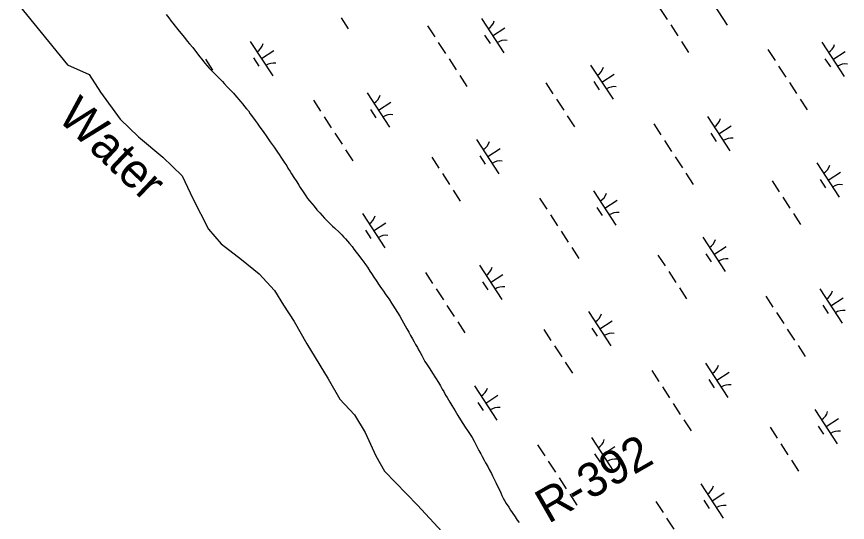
# Model space of a CAD drawing. Extents: x 3953924 to 3974542, y 193747 to 216192.
# Drawn here: x 3963404 to 3964418, y 205562 to 206179 of the extents above; entities that cross this region are included whole.
import ezdxf

# ---------------------------------------------------------------- set-up
doc = ezdxf.new("R2010")
doc.units = 0
for name, color, linetype in [('V-RIVR-EDGE', 7, 'Continuous'), ('V-RIVR-IDEN', 7, 'Continuous'), ('V-RIVR-RANG-IDEN', 7, 'Continuous'), ('V-WETL-SWMP', 7, 'Continuous')]:
    doc.layers.add(name, color=color, linetype=linetype)

msp = doc.modelspace()

# ---------------------------------------------------------------- linework, layer by layer
at = {"layer": 'V-RIVR-EDGE'}
for points in [[(3962880.7, 206912.3), (3962902.1, 206874.3), (3962929.4, 206829.2), (3962978.1, 206762.8), (3963007.8, 206733.1), (3963062.4, 206666.6), (3963119.4, 206622.7), (3963134.8, 206570.4), (3963155, 206539.6), (3963190.6, 206493.3), (3963228.6, 206438.6), (3963280.8, 206361.5), (3963348.5, 206289.1), (3963390.1, 206245.1), (3963392.4, 206210.7), (3963466, 206120.5), (3963492.2, 206108.6), (3963506.4, 206087.2), (3963530.1, 206054), (3963552.7, 206032.6), (3963582.4, 206007.7), (3963606.1, 205985.1), (3963619, 205957.3)], [(3963618.9, 205957.5), (3963638.2, 205919.8), (3963653.6, 205902), (3963678.5, 205883), (3963699.9, 205865.2), (3963718.9, 205845), (3963729.6, 205827.2), (3963742.7, 205807), (3963758.1, 205779.7), (3963784.2, 205737), (3963798.5, 205712.1), (3963816.3, 205693.1), (3963829.3, 205671.7), (3963842.4, 205643.2), (3963853.1, 205624.2), (3963893.4, 205582.7), (3963923.1, 205550.6)]]:
    msp.add_lwpolyline(points, dxfattribs=at)
at = {"layer": 'V-WETL-SWMP'}
for p, q in [((3964244.3, 206211), (3964271.6, 206169.1)), ((3964189.6, 206189.4), (3964198.3, 206175.9)), ((3963586.5, 206181.9), (3963589.6, 206177.8)), ((3963800, 206178), (3963808.8, 206164.5)), ((3963589.6, 206177.8), (3963592.6, 206173.8)), ((3963592.6, 206173.8), (3963594.5, 206171.4)), ((3963594.5, 206171.4), (3963597.5, 206167.6)), ((3963905.7, 206168), (3963914.4, 206154.6)), ((3963971.5, 206176.9), (3963998.8, 206135)), ((3964202.7, 206169.2), (3964211.4, 206155.8)), ((3963597.5, 206167.6), (3963600.6, 206163.6)), ((3963600.6, 206163.6), (3963604.3, 206159.3)), ((3963604.3, 206159.3), (3963608.7, 206154)), ((3963985.1, 206155.9), (3964000.2, 206165.8)), ((3963608.7, 206154), (3963612.2, 206149.5)), ((3963612.2, 206149.5), (3963614.9, 206146.2)), ((3963689.2, 206149.1), (3963716.5, 206107.2)), ((3963918.8, 206147.9), (3963927.5, 206134.4)), ((3963975.4, 206156.8), (3963982, 206146.7)), ((3964215.8, 206149.1), (3964224.5, 206135.7)), ((3964387.2, 206148.1), (3964414.5, 206106.2)), ((3963614.9, 206146.2), (3963618.8, 206141.5)), ((3963618.8, 206141.5), (3963622.1, 206137.3)), ((3963622.1, 206137.3), (3963624.9, 206133.6)), ((3963702.8, 206128.2), (3963717.9, 206138)), ((3964321.4, 206139.1), (3964330.1, 206125.7)), ((3963624.9, 206133.6), (3963627.3, 206130.5)), ((3963627.3, 206130.5), (3963629.9, 206127.3)), ((3963629.9, 206127.3), (3963632.2, 206124.6)), ((3963634.5, 206127.4), (3963643.2, 206114)), ((3963693.1, 206129), (3963699.7, 206118.9)), ((3963931.9, 206127.7), (3963940.6, 206114.3)), ((3964391.1, 206127.9), (3964397.7, 206117.9)), ((3964400.9, 206127.1), (3964415.9, 206136.9)), ((3963632.2, 206124.6), (3963634.1, 206122.2)), ((3963634.1, 206122.2), (3963636.2, 206119.7)), ((3963636.2, 206119.7), (3963638.9, 206116.6)), ((3964104.9, 206120.3), (3964132.2, 206078.4)), ((3964334.5, 206119), (3964343.2, 206105.6)), ((3963638.9, 206116.6), (3963644.9, 206110.5)), ((3963644.9, 206110.5), (3963648.5, 206106.8)), ((3963945, 206107.6), (3963953.7, 206094.2)), ((3964118.6, 206099.3), (3964133.7, 206109.2)), ((3963648.5, 206106.8), (3963651.9, 206103.5)), ((3963651.9, 206103.5), (3963655.1, 206100)), ((3963655.1, 206100), (3963657.4, 206097.6)), ((3963657.4, 206097.6), (3963661.5, 206093.4)), ((3964050.2, 206098.6), (3964058.9, 206085.2)), ((3964108.8, 206100.2), (3964115.4, 206090.1)), ((3964347.6, 206098.9), (3964356.3, 206085.5)), ((3963661.5, 206093.4), (3963664.7, 206089.8)), ((3963664.7, 206089.8), (3963668.7, 206085.8)), ((3963668.7, 206085.8), (3963672.4, 206081.3)), ((3963672.4, 206081.3), (3963675, 206078.2)), ((3963675, 206078.2), (3963677.4, 206075.7)), ((3963766.3, 206077.2), (3963775, 206063.8)), ((3963832.1, 206086.2), (3963859.4, 206044.3)), ((3964063.3, 206078.5), (3964072, 206065.1)), ((3964360.7, 206078.8), (3964369.4, 206065.4)), ((3963677.4, 206075.7), (3963679.9, 206072.6)), ((3963679.9, 206072.6), (3963682.1, 206069.8)), ((3963682.1, 206069.8), (3963684.5, 206067)), ((3963684.5, 206067), (3963686.8, 206064.2)), ((3963845.7, 206065.2), (3963860.8, 206075)), ((3963686.8, 206064.2), (3963689, 206060.5)), ((3963689, 206060.5), (3963691.9, 206057.1)), ((3963691.9, 206057.1), (3963695.3, 206052.6)), ((3963779.4, 206057.1), (3963788.1, 206043.7)), ((3963836, 206066), (3963842.5, 206056)), ((3964076.4, 206058.4), (3964085.1, 206045)), ((3964247.8, 206057.3), (3964275.1, 206015.4)), ((3963695.3, 206052.6), (3963697.5, 206049.4)), ((3963697.5, 206049.4), (3963700.9, 206044.6)), ((3964182, 206048.4), (3964190.7, 206035)), ((3964261.5, 206036.4), (3964276.5, 206046.2)), ((3963700.9, 206044.6), (3963703.7, 206040.7)), ((3963703.7, 206040.7), (3963705.6, 206038)), ((3963705.6, 206038), (3963708.5, 206033.9)), ((3963792.5, 206037), (3963801.2, 206023.6)), ((3964251.7, 206037.2), (3964258.3, 206027.1)), ((3963708.5, 206033.9), (3963713.5, 206026.3)), ((3963713.5, 206026.3), (3963718.2, 206019.8)), ((3963965.5, 206029.5), (3963992.8, 205987.6)), ((3964195.1, 206028.3), (3964203.8, 206014.9)), ((3963718.2, 206019.8), (3963722.2, 206013.9)), ((3963805.6, 206016.9), (3963814.3, 206003.5)), ((3963979.2, 206008.6), (3963994.2, 206018.4)), ((3963722.2, 206013.9), (3963724.5, 206010.9)), ((3963724.5, 206010.9), (3963726.5, 206007.8)), ((3963726.5, 206007.8), (3963728.1, 206005.3)), ((3963910.8, 206007.9), (3963919.5, 205994.5)), ((3963969.4, 206009.4), (3963976, 205999.4)), ((3964208.2, 206008.2), (3964216.9, 205994.8)), ((3963728.1, 206005.3), (3963731.3, 206000.5)), ((3963731.3, 206000.5), (3963733.6, 205997)), ((3963733.6, 205997), (3963735.1, 205994.3)), ((3964381.2, 206000.7), (3964408.5, 205958.8)), ((3963735.1, 205994.3), (3963737.8, 205990.4)), ((3963737.8, 205990.4), (3963739.6, 205987.3)), ((3963739.6, 205987.3), (3963742.4, 205983)), ((3963923.9, 205987.7), (3963932.6, 205974.3)), ((3964221.3, 205988.1), (3964230, 205974.6)), ((3964394.9, 205979.8), (3964410, 205989.6)), ((3963742.4, 205983), (3963745.9, 205977.5)), ((3963745.9, 205977.5), (3963748.4, 205973.4)), ((3964326.5, 205979), (3964335.2, 205965.6)), ((3964385.1, 205980.6), (3964391.7, 205970.5)), ((3963748.4, 205973.4), (3963750, 205970.9)), ((3963750, 205970.9), (3963753.7, 205965.4)), ((3963753.7, 205965.4), (3963757, 205960.7)), ((3963937, 205967.6), (3963945.7, 205954.2)), ((3964108.4, 205966.6), (3964135.7, 205924.7)), ((3963757, 205960.7), (3963759.1, 205957.5)), ((3963759.1, 205957.5), (3963761.5, 205954.6)), ((3964042.6, 205957.6), (3964051.3, 205944.2)), ((3964122.1, 205945.6), (3964137.1, 205955.4)), ((3964339.6, 205958.9), (3964348.3, 205945.5)), ((3963761.5, 205954.6), (3963764.4, 205951.1)), ((3963764.4, 205951.1), (3963767.1, 205948)), ((3963767.1, 205948), (3963770.6, 205943.6)), ((3964112.3, 205946.4), (3964118.9, 205936.4)), ((3963770.6, 205943.6), (3963774, 205939.9)), ((3963774, 205939.9), (3963776.8, 205936.7)), ((3963776.8, 205936.7), (3963779.7, 205933.4)), ((3963826.1, 205938.8), (3963853.4, 205896.9)), ((3964055.7, 205937.5), (3964064.4, 205924.1)), ((3964352.7, 205938.8), (3964361.4, 205925.4)), ((3963779.7, 205933.4), (3963786.9, 205926.2)), ((3963786.9, 205926.2), (3963789.7, 205923.5)), ((3963839.8, 205917.8), (3963854.8, 205927.7)), ((3963789.7, 205923.5), (3963791.9, 205921.3)), ((3963791.9, 205921.3), (3963798.2, 205915.6)), ((3963798.2, 205915.6), (3963800.8, 205913)), ((3963830, 205918.7), (3963836.6, 205908.6)), ((3964068.8, 205917.4), (3964077.5, 205904)), ((3963800.8, 205913), (3963803, 205910.5)), ((3963803, 205910.5), (3963805.3, 205908)), ((3963805.3, 205908), (3963807.7, 205905.2)), ((3963807.7, 205905.2), (3963810.2, 205902.4)), ((3964241.8, 205910), (3964269.1, 205868.1)), ((3963810.2, 205902.4), (3963813.5, 205898.5)), ((3963813.5, 205898.5), (3963815.8, 205895.4)), ((3963815.8, 205895.4), (3963818.6, 205891.7)), ((3964081.9, 205897.3), (3964090.6, 205883.9)), ((3964255.5, 205889), (3964270.6, 205898.8)), ((3963818.6, 205891.7), (3963821.7, 205887.7)), ((3963821.7, 205887.7), (3963825, 205883.3)), ((3964187.1, 205888.3), (3964195.8, 205874.9)), ((3964245.7, 205889.8), (3964252.3, 205879.8)), ((3963825, 205883.3), (3963827, 205880.6)), ((3963827, 205880.6), (3963830, 205876.6)), ((3963830, 205876.6), (3963832.3, 205873.3)), ((3963969, 205875.8), (3963996.3, 205833.9)), ((3963832.3, 205873.3), (3963835.3, 205868.7)), ((3963835.3, 205868.7), (3963837.2, 205865.9)), ((3963837.2, 205865.9), (3963840.2, 205861.4)), ((3963903.2, 205866.9), (3963911.9, 205853.5)), ((3963982.6, 205854.9), (3963997.7, 205864.7)), ((3964200.2, 205868.2), (3964208.9, 205854.8)), ((3963840.2, 205861.4), (3963842.9, 205857)), ((3963842.9, 205857), (3963845.6, 205852.9)), ((3963972.9, 205855.7), (3963979.5, 205845.6)), ((3963845.6, 205852.9), (3963847.4, 205850.1)), ((3963847.4, 205850.1), (3963849.4, 205847.3)), ((3963849.4, 205847.3), (3963851.7, 205844.1)), ((3963851.7, 205844.1), (3963854.1, 205840.9)), ((3963916.3, 205846.8), (3963925, 205833.4)), ((3964213.3, 205848.1), (3964222, 205834.7)), ((3964384.7, 205847), (3964412, 205805.1)), ((3963854.1, 205840.9), (3963856, 205838.1)), ((3963856, 205838.1), (3963858.7, 205834.2)), ((3963858.7, 205834.2), (3963861.8, 205829.7)), ((3964318.9, 205838.1), (3964327.6, 205824.7)), ((3964398.4, 205826.1), (3964413.4, 205835.9)), ((3963861.8, 205829.7), (3963863.4, 205827)), ((3963863.4, 205827), (3963866.2, 205822.6)), ((3963929.4, 205826.7), (3963938.1, 205813.3)), ((3964388.6, 205826.9), (3964395.2, 205816.8)), ((3963866.2, 205822.6), (3963868.9, 205817.9)), ((3963868.9, 205817.9), (3963871.7, 205813.7)), ((3963871.7, 205813.7), (3963874.1, 205809.3)), ((3964102.4, 205819.2), (3964129.7, 205777.3)), ((3964332, 205818), (3964340.7, 205804.6)), ((3963874.1, 205809.3), (3963876.2, 205805.5)), ((3963876.2, 205805.5), (3963878.4, 205802)), ((3963942.5, 205806.6), (3963951.2, 205793.2)), ((3964116.1, 205798.3), (3964131.2, 205808.1)), ((3963878.4, 205802), (3963880.5, 205798.1)), ((3963880.5, 205798.1), (3963882.8, 205794.1)), ((3963882.8, 205794.1), (3963885, 205789.9)), ((3964047.7, 205797.5), (3964056.4, 205784.1)), ((3964106.3, 205799.1), (3964112.9, 205789)), ((3964345.1, 205797.8), (3964353.8, 205784.4)), ((3963885, 205789.9), (3963887.2, 205785.8)), ((3963887.2, 205785.8), (3963889.4, 205782.1)), ((3963889.4, 205782.1), (3963891.1, 205779.2)), ((3963891.1, 205779.2), (3963893.2, 205775.5)), ((3963893.2, 205775.5), (3963894.7, 205772.6)), ((3963894.7, 205772.6), (3963896.6, 205769.1)), ((3964060.8, 205777.4), (3964069.5, 205764)), ((3964358.2, 205777.7), (3964366.9, 205764.3)), ((3963896.6, 205769.1), (3963898.6, 205765.4)), ((3963898.6, 205765.4), (3963900.8, 205761.4)), ((3963900.8, 205761.4), (3963902.4, 205758.3)), ((3963902.4, 205758.3), (3963904.2, 205755.5)), ((3963904.2, 205755.5), (3963905.9, 205752.8)), ((3963905.9, 205752.8), (3963908.3, 205749.4)), ((3964073.9, 205757.3), (3964082.6, 205743.9)), ((3964245.3, 205756.3), (3964272.6, 205714.4)), ((3963908.3, 205749.4), (3963911.7, 205744.1)), ((3963911.7, 205744.1), (3963915.4, 205738.3)), ((3964179.5, 205747.3), (3964188.2, 205733.9)), ((3964259, 205735.3), (3964274, 205745.1)), ((3963915.4, 205738.3), (3963919, 205732.5)), ((3963919, 205732.5), (3963921.3, 205728.5)), ((3964249.2, 205736.1), (3964255.8, 205726.1)), ((3963921.3, 205728.5), (3963923.7, 205724.5)), ((3963923.7, 205724.5), (3963925.4, 205721.6)), ((3963925.4, 205721.6), (3963927.8, 205717.3)), ((3963963, 205728.5), (3963990.3, 205686.6)), ((3964192.6, 205727.2), (3964201.3, 205713.8)), ((3963927.8, 205717.3), (3963929.7, 205714.5)), ((3963929.7, 205714.5), (3963933, 205708.8)), ((3963976.7, 205707.5), (3963991.7, 205717.3)), ((3963933, 205708.8), (3963935.5, 205704.7)), ((3963935.5, 205704.7), (3963939.4, 205698.1)), ((3963966.9, 205708.3), (3963973.5, 205698.3)), ((3964205.7, 205707.1), (3964214.4, 205693.7)), ((3963939.4, 205698.1), (3963942.5, 205692.5)), ((3963942.5, 205692.5), (3963945.9, 205687.2)), ((3964378.7, 205699.6), (3964406, 205657.7)), ((3963945.9, 205687.2), (3963951.6, 205678)), ((3964218.8, 205687), (3964227.5, 205673.6)), ((3964392.4, 205678.7), (3964407.5, 205688.5)), ((3963951.6, 205678), (3963954.3, 205674.2)), ((3963954.3, 205674.2), (3963960, 205665.4)), ((3964324, 205678), (3964332.7, 205664.6)), ((3964382.6, 205679.5), (3964389.2, 205669.5)), ((3963960, 205665.4), (3963962.6, 205660.8)), ((3963962.6, 205660.8), (3963964.6, 205657)), ((3964105.9, 205665.5), (3964133.2, 205623.6)), ((3963964.6, 205657), (3963966.8, 205652.7)), ((3963966.8, 205652.7), (3963968.5, 205649.7)), ((3964040.1, 205656.6), (3964048.8, 205643.2)), ((3964119.6, 205644.6), (3964134.6, 205654.4)), ((3964337.1, 205657.9), (3964345.8, 205644.4)), ((3963968.5, 205649.7), (3963970.9, 205645.4)), ((3963970.9, 205645.4), (3963972.5, 205642.4)), ((3963972.5, 205642.4), (3963974.9, 205637.8)), ((3964109.8, 205645.4), (3964116.4, 205635.3)), ((3963974.9, 205637.8), (3963976.6, 205634.7)), ((3963976.6, 205634.7), (3963979.3, 205629.9)), ((3963979.3, 205629.9), (3963980.9, 205626.4)), ((3964053.2, 205636.5), (3964061.9, 205623.1)), ((3964350.2, 205637.7), (3964358.9, 205624.3)), ((3963980.9, 205626.4), (3963983.6, 205621.7)), ((3963983.6, 205621.7), (3963985.1, 205618.8)), ((3963985.1, 205618.8), (3963987.1, 205614.7)), ((3963987.1, 205614.7), (3963989.1, 205610.5)), ((3963989.1, 205610.5), (3963990.3, 205607.6)), ((3964066.3, 205616.4), (3964075, 205602.9)), ((3963990.3, 205607.6), (3963991.8, 205604.8)), ((3963991.8, 205604.8), (3963995.2, 205597.9)), ((3964239.3, 205608.9), (3964266.6, 205567)), ((3963995.2, 205597.9), (3963996.5, 205594.8)), ((3963996.5, 205594.8), (3963998, 205591.3)), ((3963998, 205591.3), (3963999.6, 205588.5)), ((3964079.4, 205596.2), (3964088.1, 205582.8)), ((3964253, 205587.9), (3964268.1, 205597.8)), ((3963999.6, 205588.5), (3964001.9, 205585)), ((3964001.9, 205585), (3964004.8, 205580.5)), ((3964004.8, 205580.5), (3964007.2, 205576.8)), ((3964184.6, 205587.2), (3964193.3, 205573.8)), ((3964243.2, 205588.8), (3964249.8, 205578.7)), ((3964007.2, 205576.8), (3964009.1, 205574)), ((3964009.1, 205574), (3964012.6, 205568.4)), ((3964012.6, 205568.4), (3964015.2, 205564.6)), ((3964015.2, 205564.6), (3964017.4, 205561.7)), ((3964197.7, 205567.1), (3964206.4, 205553.7))]:
    msp.add_line(p, q, dxfattribs=at)
for centre, start, end in [((3963970.3, 206179.2), 302.2901, 343.8338), ((3964000.4, 206132.9), 82.2901, 123.8337), ((3963688, 206151.4), 302.2901, 343.8338), ((3964386, 206150.4), 302.2901, 343.8338), ((3963718.1, 206105.1), 82.2901, 123.8337), ((3964103.7, 206122.6), 302.2901, 343.8338), ((3964416.1, 206104.1), 82.2901, 123.8337), ((3964133.8, 206076.3), 82.2901, 123.8337), ((3963830.9, 206088.5), 302.2901, 343.8338), ((3963861, 206042.2), 82.2901, 123.8337), ((3964246.6, 206059.7), 302.2901, 343.8338), ((3963964.3, 206031.9), 302.2901, 343.8338), ((3964276.7, 206013.4), 82.2901, 123.8337), ((3963994.4, 205985.6), 82.2901, 123.8337), ((3964380, 206003), 302.2901, 343.8338), ((3964410.1, 205956.7), 82.2901, 123.8337), ((3964107.2, 205968.9), 302.2901, 343.8338), ((3963824.9, 205941.1), 302.2901, 343.8338), ((3964137.3, 205922.6), 82.2901, 123.8337), ((3963855, 205894.8), 82.2901, 123.8337), ((3964240.6, 205912.3), 302.2901, 343.8338), ((3964270.7, 205866), 82.2901, 123.8337), ((3963967.8, 205878.2), 302.2901, 343.8338), ((3963997.9, 205831.9), 82.2901, 123.8337), ((3964383.5, 205849.3), 302.2901, 343.8338), ((3964101.2, 205821.5), 302.2901, 343.8338), ((3964413.6, 205803), 82.2901, 123.8337), ((3964131.3, 205775.2), 82.2901, 123.8337), ((3964244.1, 205758.6), 302.2901, 343.8338), ((3963961.8, 205730.8), 302.2901, 343.8338), ((3964274.2, 205712.3), 82.2901, 123.8337), ((3963991.9, 205684.5), 82.2901, 123.8337), ((3964377.5, 205702), 302.2901, 343.8338), ((3964407.6, 205655.7), 82.2901, 123.8337), ((3964104.7, 205667.8), 302.2901, 343.8338), ((3964134.8, 205621.5), 82.2901, 123.8337), ((3964238.1, 205611.2), 302.2901, 343.8338), ((3964268.2, 205564.9), 82.2901, 123.8337)]:
    msp.add_arc(centre, 17.6, start, end, dxfattribs=at)

# ---------------------------------------------------------------- texts
at = {"layer": 'V-RIVR-IDEN'}
msp.add_text('Water', height=42, rotation=316.5464, dxfattribs=at).set_placement((3963452.2, 206054.7))
at = {"layer": 'V-RIVR-RANG-IDEN'}
msp.add_text('R-392  ', height=41.5, rotation=29.8439, dxfattribs=at).set_placement((3964053.2, 205559.7))

doc.saveas('drawing.dxf')
